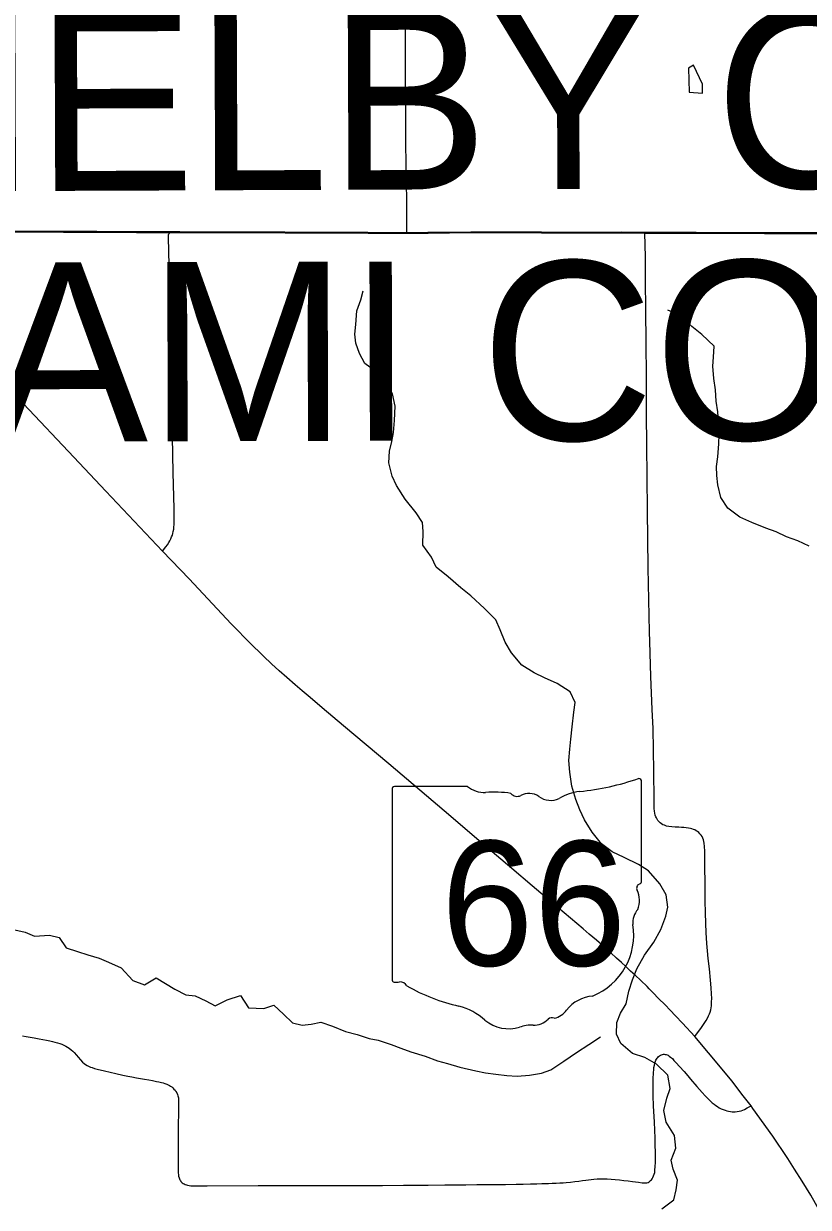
# Model space of a CAD drawing. Extents: x -87 to 2145, y -2128 to 440.
# Drawn here: x 132.35 to 154.23, y -1071.11 to -1038.08 of the extents above; entities that cross this region are included whole.
import ezdxf

# ---------------------------------------------------------------- set-up
doc = ezdxf.new("R2010")
doc.units = 0
for name, color, linetype in [('GM_X_County_Road', 7, 'Continuous'), ('GM_X_County_Text', 7, 'Continuous'), ('GM_X_Minor_Lake', 7, 'Continuous'), ('GM_X_Minor_River', 7, 'Continuous'), ('GM_X_State_Location', 7, 'Continuous'), ('GM_X_State_Route', 7, 'Continuous'), ('GM_X_State_Shield', 7, 'Continuous'), ('GM_X_Township', 7, 'Continuous'), ('GM_X_Township_Road', 7, 'Continuous'), ('SH_Cut_Line', 7, 'Continuous')]:
    doc.layers.add(name, color=color, linetype=linetype)

msp = doc.modelspace()

# ---------------------------------------------------------------- linework, layer by layer
at = {"layer": 'GM_X_County_Road'}
for points in [[(128.004, -1043.86), (128.31, -1043.863), (129.603, -1043.877), (130.128, -1043.883), (130.571, -1043.883), (131.047, -1043.887), (131.916, -1043.891), (132.605, -1043.892), (133.458, -1043.895), (134.393, -1043.895), (135.492, -1043.905), (136.115, -1043.908), (136.434, -1043.907)], [(136.434, -1043.907), (136.705, -1043.907), (137.706, -1043.909), (138.559, -1043.911), (139.641, -1043.914), (140.626, -1043.921), (141.216, -1043.922), (141.954, -1043.925), (142.693, -1043.931), (143.037, -1043.93)], [(143.037, -1043.93), (143.234, -1043.929), (143.628, -1043.926), (144.825, -1043.913), (145.759, -1043.911), (146.793, -1043.915), (147.826, -1043.918), (149.04, -1043.916), (149.675, -1043.923)], [(149.675, -1043.923), (149.745, -1043.923), (150.483, -1043.926), (151.106, -1043.926), (153.009, -1043.936), (153.731, -1043.936), (155.371, -1043.936)]]:
    msp.add_lwpolyline(points, dxfattribs=at)
at = {"layer": 'GM_X_Minor_Lake'}
for points in [[(151.28, -1040.019), (151.283, -1039.768), (151.033, -1039.239), (150.891, -1039.327)], [(150.891, -1039.327), (150.907, -1039.991), (151.28, -1040.019)]]:
    msp.add_lwpolyline(points, dxfattribs=at)
at = {"layer": 'GM_X_Minor_River'}
for points in [[(141.861, -1047.56), (141.716, -1047.285), (141.612, -1047.001), (141.587, -1046.749), (141.613, -1046.478), (141.641, -1046.097), (141.749, -1045.787), (141.815, -1045.538)], [(151.605, -1047.077), (151.26, -1046.757), (150.983, -1046.53), (150.658, -1046.221), (150.31, -1046.072)], [(154.258, -1052.658), (153.94, -1052.51), (153.62, -1052.403), (153.332, -1052.265), (153.052, -1052.158), (152.654, -1051.999), (152.325, -1051.85), (151.989, -1051.601), (151.794, -1051.305), (151.711, -1050.952), (151.677, -1050.689), (151.672, -1050.438), (151.708, -1050.167), (151.736, -1049.806), (151.742, -1049.544), (151.73, -1049.192), (151.706, -1048.91), (151.662, -1048.617), (151.639, -1048.295), (151.595, -1047.982), (151.573, -1047.64), (151.588, -1047.388), (151.605, -1047.077)], [(150.151, -1071.153), (150.479, -1070.9), (150.545, -1070.621), (150.581, -1070.351), (150.467, -1070.048), (150.403, -1069.795), (150.541, -1069.457), (150.498, -1069.105), (150.265, -1068.738), (150.202, -1068.406), (150.29, -1068.067), (150.376, -1067.798), (150.314, -1067.425), (149.999, -1067.117), (149.671, -1066.928), (149.332, -1066.82), (149.006, -1066.541), (148.881, -1066.278), (148.888, -1065.957), (148.995, -1065.698), (149.151, -1065.431), (149.229, -1065.081), (149.327, -1064.762), (149.454, -1064.454), (149.664, -1064.078), (149.923, -1063.712), (150.122, -1063.355), (150.261, -1062.987), (150.317, -1062.737), (150.264, -1062.395), (150.089, -1062.089), (149.776, -1061.72), (149.498, -1061.543), (149.1, -1061.353), (148.762, -1061.195), (148.465, -1060.967), (148.201, -1060.64), (147.987, -1060.303), (147.862, -1060.019), (147.748, -1059.735), (147.636, -1059.361), (147.584, -1058.968), (147.551, -1058.646), (147.578, -1058.325), (147.604, -1058.044), (147.642, -1057.704), (147.691, -1057.293), (147.727, -1057.022), (147.593, -1056.728), (147.226, -1056.498), (146.877, -1056.34), (146.589, -1056.192), (146.242, -1055.983), (145.958, -1055.635), (145.773, -1055.34), (145.64, -1054.995), (145.515, -1054.721), (145.2, -1054.402), (144.816, -1054.051), (144.539, -1053.824), (144.184, -1053.514), (143.848, -1053.245), (143.723, -1052.971), (143.479, -1052.634), (143.488, -1052.252), (143.473, -1052), (143.298, -1051.735), (142.985, -1051.346), (142.742, -1050.968), (142.627, -1050.704), (142.534, -1050.34), (142.551, -1050.009), (142.618, -1049.739), (142.663, -1049.489), (142.691, -1049.158), (142.71, -1048.756), (142.637, -1048.412), (142.423, -1048.045), (142.138, -1047.767), (141.861, -1047.56)], [(132.022, -1063.347), (132.392, -1063.436), (132.651, -1063.543), (133.064, -1063.513), (133.334, -1063.58), (133.529, -1063.875), (133.848, -1063.973), (134.138, -1064.07), (134.457, -1064.158), (134.716, -1064.275), (135.065, -1064.424), (135.389, -1064.783), (135.718, -1064.901), (136.044, -1064.708), (136.56, -1065.021), (136.869, -1065.179), (137.129, -1065.206), (137.428, -1065.353), (137.686, -1065.49), (138.022, -1065.317), (138.397, -1065.196), (138.62, -1065.542), (139.042, -1065.563), (139.326, -1065.469), (139.592, -1065.726), (139.848, -1065.963), (140.118, -1066.03), (140.37, -1065.996), (140.633, -1065.942), (140.962, -1066.06), (141.321, -1066.209), (141.651, -1066.287), (141.98, -1066.405), (142.231, -1066.451), (142.6, -1066.571), (142.869, -1066.667), (143.149, -1066.774), (143.548, -1066.894), (143.887, -1067.023), (144.167, -1067.099), (144.517, -1067.198), (144.957, -1067.299), (145.227, -1067.355), (145.518, -1067.392), (145.819, -1067.43), (146.11, -1067.447), (146.453, -1067.425), (146.786, -1067.372), (147.049, -1067.278), (147.416, -1067.036), (147.764, -1066.793), (148.111, -1066.571), (148.437, -1066.357)]]:
    msp.add_lwpolyline(points, dxfattribs=at)
at = {"layer": 'GM_X_State_Route'}
for points in [[(138.194, -1054.887), (138.138, -1054.829), (136.959, -1053.577), (136.222, -1052.799), (135.59, -1052.13), (134.637, -1051.123), (133.743, -1050.174), (132.344, -1048.694), (131.109, -1047.373), (130.338, -1046.503), (129.752, -1045.845), (129.049, -1045.059), (128.29, -1044.187), (128.004, -1043.86)], [(149.789, -1065.01), (149.733, -1064.953), (149.557, -1064.784), (149.403, -1064.636), (149.277, -1064.517), (149.147, -1064.395), (149.023, -1064.283), (148.882, -1064.157), (148.721, -1064.011), (148.535, -1063.846), (148.32, -1063.658), (148.12, -1063.488), (147.949, -1063.341), (147.775, -1063.193), (147.07, -1062.594), (146.534, -1062.141), (145.965, -1061.661), (144.919, -1060.776), (144.262, -1060.209), (142.53, -1058.74), (141.269, -1057.672), (140.672, -1057.169), (140.334, -1056.882), (140.115, -1056.696), (139.924, -1056.533), (139.683, -1056.325), (139.47, -1056.136), (139.264, -1055.943), (139.038, -1055.73), (138.643, -1055.346), (138.194, -1054.887)], [(152.634, -1068.283), (152.417, -1067.999), (152.096, -1067.584), (151.69, -1067.088), (151.446, -1066.801), (151.071, -1066.349), (150.722, -1065.975), (150.532, -1065.769), (150.377, -1065.608), (150.241, -1065.465), (150.058, -1065.281), (149.902, -1065.125), (149.789, -1065.01)], [(153.847, -1070.044), (153.805, -1069.977), (153.661, -1069.749), (153.644, -1069.722), (153.239, -1069.125), (152.686, -1068.351), (152.634, -1068.283)], [(159.184, -1081.029), (158.953, -1080.536), (158.778, -1080.16), (158.089, -1078.653), (157.016, -1076.303), (155.699, -1073.432), (155.49, -1072.986), (155.179, -1072.359), (154.987, -1071.989), (154.63, -1071.342), (154.567, -1071.233), (154.3, -1070.774), (154.062, -1070.381), (153.847, -1070.044)]]:
    msp.add_lwpolyline(points, dxfattribs=at)
at = {"layer": 'GM_X_State_Shield'}
for p, q in [((149.582, -1061.999), (149.582, -1059.235)), ((142.621, -1059.457), (142.621, -1064.74)), ((144.728, -1059.366), (142.69, -1059.366)), ((149.581, -1061.998), (149.582, -1061.999))]:
    msp.add_line(p, q, dxfattribs=at)
for centre, radius, start, end in [((147.103, -1052.163), 7.382, 275.8445, 288.9065), ((149.505, -1059.224), 0.0775, 351.8621, 97.738), ((142.701, -1059.446), 0.0806, 98.1301, 188.1301), ((145.214, -1058.753), 0.782, 231.6195, 271.1119), ((145.473, -1062.332), 2.808, 80.4867, 94.9883), ((146.111, -1059.418), 0.226, 219.7921, 297.1024), ((146.442, -1060.029), 0.469, 54.4667, 119.1411), ((148.044, -1060.98), 1.485, 97.3462, 120.7689), ((147.047, -1059.192), 0.564, 233.8562, 294.8282), ((149.564, -1062.202), 0.12, 107.944, 210.337), ((149.499, -1062.01), 0.0829, 289.6038, 7.7341), ((148.801, -1062.551), 0.72, 340.033, 23.6496), ((149.86, -1063.156), 0.524, 136.8065, 186.9296), ((147.516, -1063.507), 1.846, 292.3089, 8.9858), ((142.702, -1064.752), 0.0814, 171.9584, 258.3066), ((142.714, -1064.211), 0.621, 267.339, 280.6039), ((142.841, -1065.045), 0.224, 29.7484, 93.2717), ((145.668, -1060.298), 5.331, 240.4129, 257.1985), ((148.295, -1066.224), 1.011, 94.4031, 142.5768), ((144.078, -1067.114), 1.668, 47.1842, 75.836), ((145.882, -1065.071), 1.058, 230.7004, 286.2918), ((146.571, -1065.467), 0.564, 268.777, 315.5493), ((147.081, -1065.979), 0.159, 65.7517, 132.6484), ((147.013, -1065.252), 0.597, 282.8732, 323.2771), ((146.494, -1066.898), 0.87, 85.6951, 111.2099)]:
    msp.add_arc(centre, radius, start, end, dxfattribs=at)
at = {"layer": 'GM_X_Township'}
for points in [[(131.91, -1043.876), (132.599, -1043.878), (133.452, -1043.881), (134.387, -1043.881), (135.486, -1043.89), (136.109, -1043.894), (136.428, -1043.893), (136.699, -1043.892), (137.7, -1043.895), (138.553, -1043.897), (139.635, -1043.9), (140.62, -1043.907), (141.21, -1043.908), (141.948, -1043.911), (142.686, -1043.917), (143.031, -1043.916), (143.228, -1043.915), (143.622, -1043.912), (144.819, -1043.898), (145.753, -1043.897), (146.787, -1043.901), (147.82, -1043.904), (149.033, -1043.902), (149.669, -1043.908), (149.739, -1043.909), (150.477, -1043.912), (151.1, -1043.912), (153.003, -1043.921), (153.725, -1043.922), (155.365, -1043.922)], [(155.365, -1043.922), (153.725, -1043.922), (153.003, -1043.921), (151.1, -1043.912), (150.477, -1043.912), (149.739, -1043.909), (149.669, -1043.908), (149.033, -1043.902), (147.82, -1043.904), (146.787, -1043.901), (145.753, -1043.897), (144.819, -1043.898), (143.622, -1043.912), (143.228, -1043.915), (143.031, -1043.916), (142.686, -1043.917), (141.948, -1043.911), (141.21, -1043.908), (140.62, -1043.907), (139.635, -1043.9), (138.553, -1043.897), (137.7, -1043.895), (136.699, -1043.892), (136.428, -1043.893), (136.109, -1043.894), (135.486, -1043.89), (134.387, -1043.881), (133.452, -1043.881), (132.599, -1043.878), (131.91, -1043.876)]]:
    msp.add_lwpolyline(points, dxfattribs=at)
at = {"layer": 'GM_X_Township_Road'}
for points in [[(143.037, -1043.93), (143.035, -1043.783), (143.035, -1043.734), (143.031, -1043.094), (143.021, -1042.454), (143.008, -1041.454), (143.006, -1040.486), (142.999, -1039.682), (142.998, -1039.485), (142.996, -1038.878), (142.993, -1038.287), (142.989, -1037.057)], [(136.222, -1052.799), (136.311, -1052.681), (136.356, -1052.62), (136.395, -1052.559), (136.423, -1052.512), (136.452, -1052.457), (136.475, -1052.405), (136.495, -1052.353), (136.508, -1052.306), (136.521, -1052.249), (136.532, -1052.19), (136.538, -1052.132), (136.545, -1052.058), (136.549, -1051.96), (136.543, -1051.607), (136.517, -1050.617), (136.495, -1049.606), (136.471, -1048.879), (136.426, -1046.437), (136.413, -1045.546), (136.402, -1044.821), (136.387, -1044.048), (136.387, -1044.018), (136.39, -1043.973), (136.4, -1043.949), (136.414, -1043.929), (136.434, -1043.907)], [(149.808, -1055.319), (149.8, -1055.054), (149.763, -1053.266), (149.748, -1051.659), (149.726, -1049.838), (149.721, -1048.985), (149.72, -1048.297), (149.719, -1047.788), (149.712, -1047.115), (149.699, -1045.934), (149.694, -1045.377), (149.689, -1044.589), (149.675, -1043.923)], [(151.071, -1066.349), (151.253, -1066.096), (151.309, -1066.008), (151.346, -1065.95), (151.381, -1065.895), (151.42, -1065.829), (151.45, -1065.768), (151.474, -1065.716), (151.493, -1065.664), (151.509, -1065.603), (151.52, -1065.545), (151.528, -1065.488), (151.535, -1065.375), (151.537, -1065.284), (151.535, -1065.154), (151.524, -1064.982), (151.507, -1064.776), (151.472, -1064.455), (151.437, -1064.166), (151.418, -1063.954), (151.403, -1063.746), (151.387, -1063.446), (151.375, -1063.19), (151.366, -1062.882), (151.359, -1062.567), (151.354, -1062.37), (151.355, -1062.213), (151.35, -1061.462), (151.346, -1061.17), (151.339, -1061.039), (151.331, -1060.952), (151.322, -1060.9), (151.311, -1060.853), (151.294, -1060.809), (151.272, -1060.766), (151.244, -1060.725), (151.211, -1060.685), (151.179, -1060.655), (151.144, -1060.627), (151.105, -1060.601), (151.068, -1060.581), (151.031, -1060.566), (150.983, -1060.551), (150.947, -1060.54), (150.89, -1060.529), (150.823, -1060.521), (150.762, -1060.514), (150.693, -1060.51), (150.617, -1060.505), (150.519, -1060.499), (150.426, -1060.49), (150.341, -1060.482), (150.278, -1060.471), (150.218, -1060.451), (150.176, -1060.434), (150.133, -1060.41), (150.098, -1060.384), (150.062, -1060.349), (150.034, -1060.313), (150.016, -1060.284), (149.994, -1060.247), (149.977, -1060.212), (149.961, -1060.169), (149.949, -1060.113), (149.94, -1060.056), (149.932, -1059.986), (149.931, -1059.928), (149.929, -1059.855), (149.929, -1059.741), (149.927, -1058.941), (149.901, -1057.752), (149.881, -1057.218), (149.838, -1056.299), (149.808, -1055.319)], [(132.319, -1066.33), (132.421, -1066.347), (132.529, -1066.366), (132.638, -1066.386), (132.779, -1066.412), (132.886, -1066.432), (132.985, -1066.449), (133.077, -1066.466), (133.153, -1066.484), (133.216, -1066.499), (133.287, -1066.518), (133.352, -1066.538), (133.413, -1066.56), (133.47, -1066.584), (133.519, -1066.61), (133.569, -1066.64), (133.615, -1066.672), (133.669, -1066.716), (133.717, -1066.757), (133.754, -1066.794), (133.817, -1066.866), (133.869, -1066.926), (133.93, -1066.998), (133.991, -1067.062), (134.032, -1067.094), (134.072, -1067.122), (134.118, -1067.15), (134.16, -1067.172), (134.21, -1067.196), (134.255, -1067.213), (134.325, -1067.235), (134.396, -1067.255), (134.602, -1067.304), (134.759, -1067.341), (134.915, -1067.376), (135.117, -1067.421), (135.249, -1067.449), (135.362, -1067.471), (135.492, -1067.495), (135.605, -1067.514), (135.716, -1067.534), (135.839, -1067.556), (135.941, -1067.575), (136.05, -1067.597), (136.121, -1067.612), (136.191, -1067.627), (136.239, -1067.64), (136.287, -1067.656), (136.338, -1067.675), (136.376, -1067.692), (136.412, -1067.712), (136.444, -1067.731), (136.477, -1067.753), (136.507, -1067.778), (136.538, -1067.81), (136.57, -1067.846), (136.595, -1067.883), (136.616, -1067.92), (136.636, -1067.964), (136.651, -1068.003), (136.662, -1068.053), (136.666, -1068.114), (136.666, -1068.176), (136.666, -1068.294), (136.664, -1068.43), (136.659, -1068.856), (136.661, -1068.921), (136.657, -1069.151), (136.655, -1070.047), (136.659, -1070.147), (136.664, -1070.201), (136.67, -1070.245), (136.681, -1070.284), (136.695, -1070.32), (136.707, -1070.346), (136.718, -1070.367), (136.733, -1070.39), (136.753, -1070.412), (136.772, -1070.427)], [(149.834, -1070.366), (149.854, -1070.345), (149.873, -1070.318), (149.895, -1070.28), (149.917, -1070.236), (149.934, -1070.184), (149.947, -1070.136), (149.954, -1070.085), (149.964, -1069.963), (149.969, -1069.869), (149.969, -1069.77), (149.961, -1069.179), (149.942, -1068.736), (149.918, -1068.278), (149.906, -1068), (149.903, -1067.81), (149.901, -1067.541), (149.91, -1067.343), (149.919, -1067.283), (149.927, -1067.207), (149.938, -1067.144), (149.951, -1067.092), (149.969, -1067.037), (149.982, -1067.007), (149.999, -1066.976), (150.017, -1066.951), (150.036, -1066.927), (150.055, -1066.904), (150.077, -1066.883), (150.105, -1066.866), (150.136, -1066.853), (150.164, -1066.846), (150.19, -1066.842), (150.216, -1066.842), (150.24, -1066.844), (150.268, -1066.848), (150.298, -1066.857), (150.324, -1066.87), (150.354, -1066.891), (150.392, -1066.92), (150.442, -1066.963), (150.485, -1067.011), (150.546, -1067.076), (150.641, -1067.18), (150.765, -1067.324), (150.869, -1067.445), (150.949, -1067.539), (151.123, -1067.738), (151.268, -1067.903), (151.353, -1067.999), (151.407, -1068.057), (151.457, -1068.107), (151.505, -1068.153), (151.555, -1068.196), (151.603, -1068.235), (151.653, -1068.272), (151.698, -1068.302), (151.748, -1068.333), (151.802, -1068.361), (151.861, -1068.385), (151.915, -1068.404), (151.959, -1068.418), (152.009, -1068.428), (152.061, -1068.437), (152.106, -1068.443), (152.154, -1068.446), (152.193, -1068.443), (152.251, -1068.437), (152.304, -1068.428), (152.358, -1068.415), (152.406, -1068.398), (152.453, -1068.378), (152.527, -1068.339), (152.634, -1068.283)], [(136.772, -1070.427), (136.794, -1070.443), (136.82, -1070.457), (136.856, -1070.473), (136.885, -1070.483), (136.921, -1070.494), (136.961, -1070.503), (137.013, -1070.509), (137.076, -1070.514), (137.154, -1070.516), (137.304, -1070.516), (137.467, -1070.514), (138.89, -1070.498), (140.369, -1070.503), (141.812, -1070.498), (142.353, -1070.499), (142.943, -1070.492), (143.632, -1070.489), (144.091, -1070.487), (144.383, -1070.483), (144.682, -1070.482), (144.989, -1070.479), (145.401, -1070.475), (145.787, -1070.472), (146.082, -1070.466), (146.282, -1070.462), (146.484, -1070.457), (146.662, -1070.453), (146.796, -1070.448), (146.887, -1070.446), (146.983, -1070.444), (147.091, -1070.44), (147.198, -1070.436), (147.304, -1070.431), (147.395, -1070.425), (147.482, -1070.418), (147.597, -1070.407), (147.719, -1070.394), (147.831, -1070.379), (147.931, -1070.366), (148.027, -1070.353), (148.101, -1070.342), (148.172, -1070.334), (148.25, -1070.325), (148.339, -1070.318), (148.437, -1070.314), (148.522, -1070.314), (148.624, -1070.316), (148.73, -1070.323), (148.849, -1070.331), (148.969, -1070.344), (149.088, -1070.36), (149.207, -1070.375), (149.333, -1070.392), (149.494, -1070.414), (149.6, -1070.427), (149.65, -1070.431), (149.696, -1070.429), (149.728, -1070.425), (149.761, -1070.416), (149.795, -1070.397), (149.834, -1070.366)]]:
    msp.add_lwpolyline(points, dxfattribs=at)
at = {"layer": 'SH_Cut_Line'}
msp.add_lwpolyline([(155.365, -1043.922), (153.725, -1043.922), (153.003, -1043.921), (151.1, -1043.912), (150.477, -1043.912), (149.739, -1043.909), (149.669, -1043.908), (149.033, -1043.902), (147.82, -1043.904), (146.787, -1043.901), (145.753, -1043.897), (144.819, -1043.898), (143.622, -1043.912), (143.228, -1043.915), (143.031, -1043.916), (142.686, -1043.917), (141.948, -1043.911), (141.21, -1043.908), (140.62, -1043.907), (139.635, -1043.9), (138.553, -1043.897), (137.7, -1043.895), (136.699, -1043.892), (136.428, -1043.893), (136.109, -1043.894), (135.486, -1043.89), (134.387, -1043.881), (133.452, -1043.881), (132.599, -1043.878), (131.91, -1043.876)], dxfattribs=at)

# ---------------------------------------------------------------- texts
at = {"layer": 'GM_X_County_Text'}
for s, rotation, p in [('SHELBY COUNTY', 0.2267, (123.392, -1042.787)), ('MIAMI COUNTY', 0.1487, (123.931, -1049.767))]:
    msp.add_text(s, height=5, rotation=rotation, dxfattribs=at).set_placement(p)
at = {"layer": 'GM_X_State_Location'}
for s in ['s', 'r']:
    msp.add_text(s, height=0.005, dxfattribs=at).set_placement((146.023, -1062.45))
msp.add_text('66', height=0.005, rotation=0, dxfattribs=at).set_placement((144.764, -1062.814))
at = {"layer": 'GM_X_State_Shield'}
msp.add_text('66', height=3.4805, dxfattribs=at).set_placement((143.982, -1064.368))

doc.saveas('drawing.dxf')
